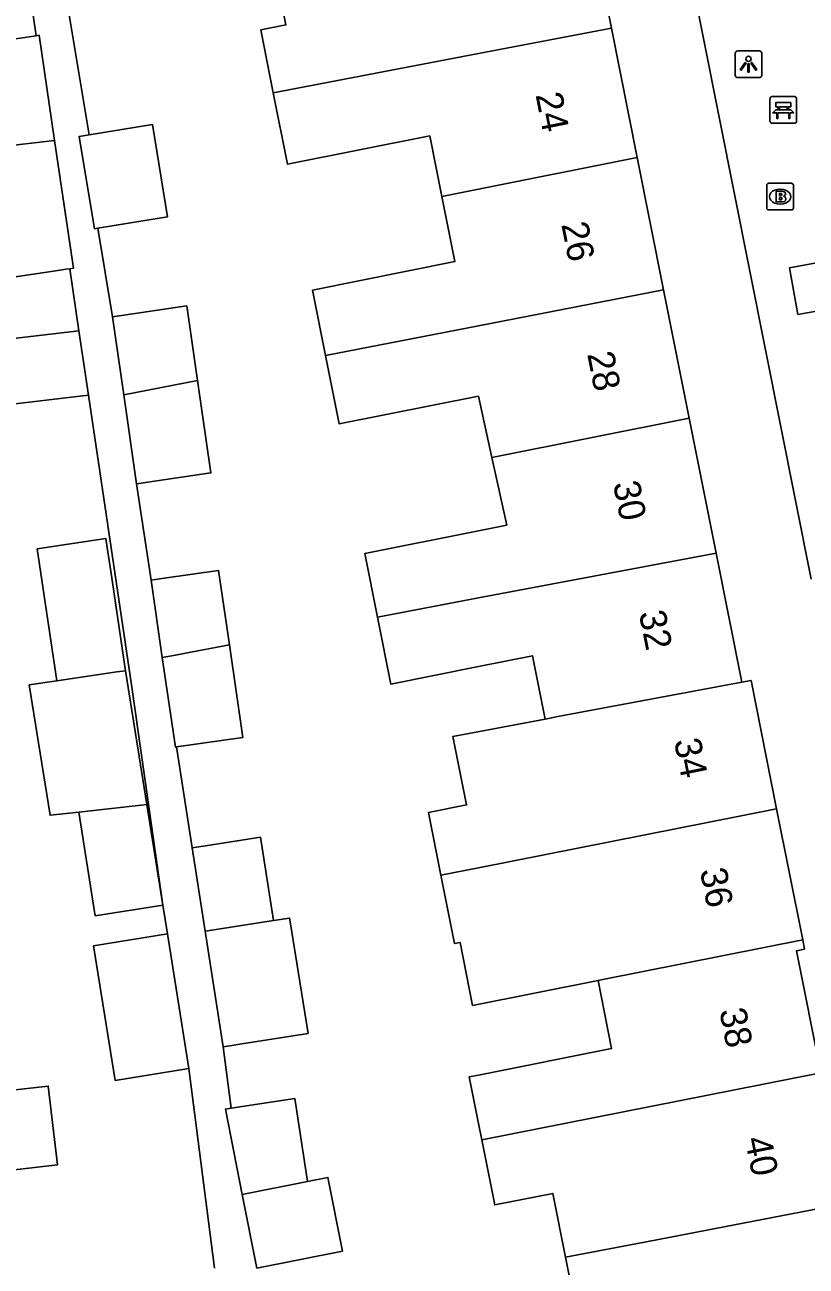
# Model space of a CAD drawing. Extents: x 162250 to 162654, y 380744 to 381605.
# Drawn here: x 162482.99 to 162512.29, y 381013.48 to 381060.02 of the extents above; entities that cross this region are included whole.
import ezdxf

# ---------------------------------------------------------------- set-up
doc = ezdxf.new("R2010")
doc.units = 0
for name, color, linetype in [('IMGEO_Bank', 7, 'Continuous'), ('IMGEO_Brandkraan', 7, 'Continuous'), ('IMGEO_Lichtpunt', 7, 'Continuous'), ('IMGEO_Pand', 7, 'Continuous'), ('IMGEO_Pand_nummerreeks', 7, 'Continuous'), ('IMGEO_Voetpad_open', 7, 'Continuous'), ('IMGEO_Woonerf_open', 7, 'Continuous')]:
    doc.layers.add(name, color=color, linetype=linetype)

msp = doc.modelspace()

# ---------------------------------------------------------------- linework, layer by layer
at = {"layer": 'IMGEO_Bank'}
for p, q in [((162510.93, 381056.399), (162510.93, 381057.24)), ((162510.93, 381057.24), (162510.93, 381056.399)), ((162511.005, 381057.324), (162511.846, 381057.324)), ((162511.846, 381057.324), (162511.005, 381057.324)), ((162511.93, 381057.249), (162511.93, 381056.408)), ((162511.93, 381056.408), (162511.93, 381057.249)), ((162511.239, 381056.83), (162511.239, 381056.936)), ((162511.283, 381056.936), (162511.283, 381056.83)), ((162511.571, 381056.942), (162511.289, 381056.942)), ((162511.289, 381056.824), (162511.571, 381056.824)), ((162511.577, 381056.83), (162511.577, 381056.936)), ((162511.621, 381056.936), (162511.621, 381056.83)), ((162511.855, 381056.324), (162511.014, 381056.324)), ((162511.014, 381056.324), (162511.855, 381056.324)), ((162511.627, 381056.722), (162511.234, 381056.722))]:
    msp.add_line(p, q, dxfattribs=at)
for points in [[(162511.177, 381056.722), (162511.035, 381056.722), (162511.147, 381056.824), (162511.233, 381056.824)], [(162511.233, 381056.942), (162511.147, 381056.942), (162511.147, 381057.103), (162511.71, 381057.103), (162511.71, 381056.942), (162511.627, 381056.942)], [(162511.627, 381056.824), (162511.71, 381056.824), (162511.822, 381056.722), (162511.683, 381056.722)], [(162511.227, 381056.715), (162511.227, 381056.508), (162511.184, 381056.508), (162511.184, 381056.715)], [(162511.677, 381056.715), (162511.677, 381056.508), (162511.633, 381056.508), (162511.633, 381056.715)]]:
    msp.add_lwpolyline(points, dxfattribs=at)
for centre, radius, start, end in [((162511.008, 381057.246), 0.0779, 92.4484, 184.2845), ((162511.008, 381057.246), 0.0779, 92.4484, 184.2845), ((162511.852, 381057.246), 0.0779, 2.4484, 94.2845), ((162511.852, 381057.246), 0.0779, 2.4484, 94.2845), ((162511.232, 381056.935), 0.00671, 2.8957, 87.1043), ((162511.232, 381056.831), 0.00671, 272.8957, 357.1043), ((162511.289, 381056.935), 0.00671, 92.8957, 177.1043), ((162511.289, 381056.831), 0.00671, 182.8957, 267.1043), ((162511.571, 381056.935), 0.00671, 2.8957, 87.1043), ((162511.571, 381056.831), 0.00671, 272.8957, 357.1043), ((162511.628, 381056.935), 0.00671, 92.8957, 177.1043), ((162511.628, 381056.831), 0.00671, 182.8957, 267.1043), ((162511.008, 381056.402), 0.0779, 182.4484, 274.2845), ((162511.008, 381056.402), 0.0779, 182.4484, 274.2845), ((162511.177, 381056.715), 0.00671, 2.8957, 87.1043), ((162511.234, 381056.715), 0.00671, 92.8957, 177.1043), ((162511.626, 381056.715), 0.00671, 2.8957, 87.1043), ((162511.683, 381056.715), 0.00671, 92.8957, 177.1043), ((162511.852, 381056.402), 0.0779, 272.4484, 4.2845), ((162511.852, 381056.402), 0.0779, 272.4484, 4.2845)]:
    msp.add_arc(centre, radius, start, end, dxfattribs=at)
at = {"layer": 'IMGEO_Brandkraan'}
for p, q in [((162510.808, 381053.149), (162510.808, 381054.001)), ((162510.883, 381054.075), (162511.735, 381054.075)), ((162511.809, 381054.001), (162511.809, 381053.149)), ((162511.296, 381053.855), (162511.321, 381053.855)), ((162511.735, 381053.075), (162510.883, 381053.075)), ((162511.319, 381053.295), (162511.294, 381053.295))]:
    msp.add_line(p, q, dxfattribs=at)
for points in [[(162510.808, 381053.149), (162510.808, 381054.001)], [(162510.883, 381054.075), (162511.735, 381054.075)], [(162511.809, 381054.001), (162511.809, 381053.149)], [(162511.156, 381053.775), (162511.156, 381053.375), (162511.369, 381053.375)], [(162511.387, 381053.775), (162511.156, 381053.775)], [(162511.335, 381053.694), (162511.281, 381053.694), (162511.281, 381053.618)], [(162511.281, 381053.618), (162511.334, 381053.618)], [(162511.343, 381053.542), (162511.281, 381053.542), (162511.281, 381053.461)], [(162511.735, 381053.075), (162510.883, 381053.075)], [(162511.281, 381053.461), (162511.343, 381053.461)]]:
    msp.add_lwpolyline(points, dxfattribs=at)
for centre, radius, start, end in [((162510.885, 381053.999), 0.0765, 91.552, 178.448), ((162510.885, 381053.999), 0.0765, 91.552, 178.448), ((162511.733, 381053.999), 0.0765, 1.552, 88.448), ((162511.733, 381053.999), 0.0765, 1.552, 88.448), ((162511.336, 381053.656), 0.0379, 267.8285, 90.9355), ((162511.344, 381053.501), 0.0404, 269.8759, 90.5077), ((162511.391, 381053.63), 0.145, 59.4692, 91.5367), ((162511.416, 381053.677), 0.0922, 285.5137, 58.1501), ((162511.421, 381053.485), 0.105, 301.3115, 78.989), ((162510.885, 381053.151), 0.0765, 181.552, 268.448), ((162510.885, 381053.151), 0.0765, 181.552, 268.448), ((162511.375, 381053.626), 0.251, 268.6676, 293.5347), ((162511.733, 381053.151), 0.0765, 271.552, 358.448), ((162511.733, 381053.151), 0.0765, 271.552, 358.448)]:
    msp.add_arc(centre, radius, start, end, dxfattribs=at)
for centre, major_axis, ratio, start_param, end_param in [((162511.295, 381053.575), (-0.387, 0.002), 0.722429, 4.712389, 7.853982), ((162511.32, 381053.575), (-0.39, 0.002), 0.717154, 1.570796, 4.712389)]:
    msp.add_ellipse(centre, major_axis=major_axis, ratio=ratio, start_param=start_param, end_param=end_param, dxfattribs=at)
at = {"layer": 'IMGEO_Lichtpunt'}
for p, q in [((162509.624, 381058.941), (162509.624, 381058.134)), ((162509.624, 381058.941), (162509.624, 381058.134)), ((162510.526, 381059.036), (162509.718, 381059.036)), ((162510.526, 381059.036), (162509.718, 381059.036)), ((162510.62, 381058.134), (162510.62, 381058.941)), ((162510.62, 381058.134), (162510.62, 381058.941)), ((162509.718, 381058.04), (162510.526, 381058.04)), ((162509.718, 381058.04), (162510.526, 381058.04))]:
    msp.add_line(p, q, dxfattribs=at)
for points in [[(162509.998, 381058.605), (162510.037, 381058.577), (162509.849, 381058.315), (162509.811, 381058.342), (162509.998, 381058.605)], [(162510.21, 381058.577), (162510.248, 381058.604), (162510.435, 381058.342), (162510.396, 381058.314), (162510.21, 381058.577)], [(162510.1, 381058.557), (162510.147, 381058.557), (162510.147, 381058.235), (162510.1, 381058.235), (162510.1, 381058.557)]]:
    msp.add_lwpolyline(points, dxfattribs=at)
msp.add_circle((162510.123, 381058.739), 0.0994, dxfattribs=at)
for centre, start, end in [((162509.718, 381058.941), 90, 180), ((162509.718, 381058.941), 90, 180), ((162510.526, 381058.941), 0, 90), ((162510.526, 381058.941), 0, 90), ((162509.718, 381058.134), 180, 270), ((162509.718, 381058.134), 180, 270), ((162510.526, 381058.134), 270, 0), ((162510.526, 381058.134), 270, 360)]:
    msp.add_arc(centre, 0.0946, start, end, dxfattribs=at)
at = {"layer": 'IMGEO_Pand'}
for points in [[(162504.321, 381064.962), (162504.398, 381064.577), (162504.062, 381064.51), (162504.982, 381059.893)], [(162496.987, 381063.514), (162496.648, 381063.447), (162492.266, 381062.582), (162492.778, 381060.013), (162491.836, 381059.825), (162492.307, 381057.464)], [(162483.41, 381059.609), (162483.236, 381059.583), (162481.346, 381059.303), (162481.921, 381055.429)], [(162483.41, 381059.609), (162483.522, 381059.626), (162484.107, 381055.678)], [(162492.307, 381057.464), (162500, 381058.938), (162504.982, 381059.893)], [(162504.982, 381059.893), (162505.95, 381055.037)], [(162498.627, 381053.581), (162498.174, 381055.854), (162492.84, 381054.791), (162492.307, 381057.464)], [(162485.725, 381052.389), (162488.345, 381052.821), (162487.773, 381056.285), (162485.396, 381055.893)], [(162485.396, 381055.893), (162485.027, 381055.832), (162485.599, 381052.368), (162485.725, 381052.389)], [(162484.107, 381055.678), (162481.921, 381055.429)], [(162481.921, 381055.429), (162482.642, 381050.571), (162484.225, 381050.806), (162484.531, 381050.851), (162484.677, 381050.873)], [(162484.107, 381055.678), (162484.817, 381050.894), (162484.677, 381050.873)], [(162505.95, 381055.037), (162500, 381053.854), (162498.627, 381053.581)], [(162505.95, 381055.037), (162506.938, 381050.081)], [(162494.265, 381047.618), (162493.776, 381050.073), (162499.115, 381051.137), (162498.627, 381053.581)], [(162506.938, 381050.081), (162500, 381048.733), (162494.265, 381047.618)], [(162506.938, 381050.081), (162507.897, 381045.266)], [(162486.272, 381049.07), (162489.06, 381049.475), (162489.465, 381046.685)], [(162486.697, 381046.147), (162486.272, 381049.07)], [(162485.014, 381048.549), (162481.696, 381048.158)], [(162485.373, 381046.133), (162485.014, 381048.549)], [(162500.501, 381043.798), (162500, 381046.093), (162494.776, 381045.056), (162494.265, 381047.618)], [(162486.697, 381046.147), (162489.465, 381046.685)], [(162489.465, 381046.685), (162489.969, 381043.214), (162487.181, 381042.81)], [(162481.983, 381045.732), (162485.373, 381046.133)], [(162487.181, 381042.81), (162486.697, 381046.147)], [(162500.501, 381043.798), (162507.897, 381045.266)], [(162507.897, 381045.266), (162508.906, 381040.207)], [(162496.209, 381037.814), (162495.735, 381040.195), (162500, 381041.044), (162501.057, 381041.255), (162500.501, 381043.798)], [(162486.763, 381035.803), (162486.209, 381039.539), (162486.091, 381040.332), (162486.029, 381040.752), (162483.454, 381040.37), (162484.187, 381035.421)], [(162508.906, 381040.207), (162500, 381038.529), (162496.209, 381037.814)], [(162508.906, 381040.207), (162509.87, 381035.369)], [(162490.661, 381036.767), (162490.255, 381039.562), (162488.216, 381039.266), (162487.73, 381039.196)], [(162487.73, 381039.196), (162487.724, 381039.195), (162488.145, 381036.293)], [(162502.494, 381033.986), (162502.021, 381036.36), (162500, 381035.957), (162496.71, 381035.301), (162496.209, 381037.814)], [(162488.145, 381036.293), (162488.634, 381036.385), (162488.954, 381036.445), (162490.661, 381036.767)], [(162488.68, 381032.942), (162489.125, 381033.006), (162489.648, 381033.082), (162491.164, 381033.302), (162490.661, 381036.767)], [(162488.145, 381036.293), (162488.633, 381032.935), (162488.68, 381032.942)], [(162484.187, 381035.421), (162486.44, 381035.755), (162486.548, 381035.771), (162486.763, 381035.803)], [(162487.562, 381030.789), (162486.763, 381035.803)], [(162484.187, 381035.421), (162483.158, 381035.269), (162483.506, 381033.092), (162483.939, 381030.381), (162485.01, 381030.502)], [(162502.494, 381033.986), (162502.62, 381034.01), (162502.978, 381034.079), (162509.87, 381035.369)], [(162509.87, 381035.369), (162510.222, 381035.435), (162511.18, 381030.628)], [(162498.59, 381028.134), (162498.122, 381030.486), (162499.551, 381030.771), (162499.038, 381033.34), (162502.494, 381033.986)], [(162487.562, 381030.789), (162487.346, 381030.765), (162485.01, 381030.502)], [(162488.164, 381027.017), (162487.562, 381030.789)], [(162485.01, 381030.502), (162485.63, 381026.613), (162488.164, 381027.017)], [(162511.18, 381030.628), (162500, 381028.413), (162498.59, 381028.134)], [(162512.159, 381025.715), (162511.18, 381030.628)], [(162492.311, 381026.432), (162491.822, 381029.562), (162489.999, 381029.277), (162489.512, 381029.201), (162489.264, 381029.162)], [(162489.264, 381029.162), (162489.754, 381026.033)], [(162498.59, 381028.134), (162499.101, 381025.571), (162499.31, 381025.613), (162499.78, 381023.256), (162504.482, 381024.193)], [(162490.432, 381021.703), (162490.68, 381021.742), (162491.124, 381021.812), (162493.61, 381022.201), (162492.935, 381026.389), (162492.914, 381026.527), (162492.311, 381026.432)], [(162492.311, 381026.432), (162490.002, 381026.072), (162489.754, 381026.033)], [(162489.754, 381026.033), (162490.432, 381021.703)], [(162488.337, 381025.932), (162485.569, 381025.491), (162486.374, 381020.443), (162489.141, 381020.884)], [(162489.141, 381020.884), (162488.337, 381025.932)], [(162504.482, 381024.193), (162504.667, 381024.229), (162512.159, 381025.715)], [(162512.159, 381025.715), (162512.229, 381025.365), (162511.923, 381025.305), (162512.836, 381020.726)], [(162500.122, 381018.209), (162500, 381018.823), (162499.652, 381020.57), (162500, 381020.639), (162504.992, 381021.634), (162504.482, 381024.193)], [(162512.836, 381020.726), (162500.122, 381018.209)], [(162481.37, 381019.95), (162483.867, 381020.228), (162484.215, 381017.278), (162481.721, 381016.983), (162481.645, 381017.624), (162476.169, 381016.977), (162476.476, 381014.38)], [(162493.585, 381016.652), (162493.546, 381016.907), (162493.111, 381019.764), (162490.732, 381019.403)], [(162490.732, 381019.403), (162490.511, 381019.369), (162491.14, 381016.168)], [(162503.262, 381013.812), (162502.784, 381016.206), (162500.608, 381015.772), (162500.122, 381018.209)], [(162491.683, 381013.405), (162494.9, 381014.038), (162494.356, 381016.804), (162493.585, 381016.652)], [(162491.14, 381016.168), (162493.585, 381016.652)], [(162491.14, 381016.168), (162491.683, 381013.405)], [(162513.809, 381015.841), (162506.422, 381014.42), (162503.262, 381013.812)], [(162502.08, 381008.345), (162501.589, 381010.812), (162503.773, 381011.248), (162503.262, 381013.812)]]:
    msp.add_lwpolyline(points, dxfattribs=at)
at = {"layer": 'IMGEO_Voetpad_open'}
for points in [[(162484.331, 381062.348), (162485.396, 381055.893)], [(162483.122, 381061.593), (162483.41, 381059.609)], [(162485.725, 381052.389), (162486.272, 381049.07)], [(162484.677, 381050.873), (162485.014, 381048.549)], [(162488.164, 381027.017), (162486.984, 381035.273), (162485.373, 381046.133)], [(162487.181, 381042.81), (162487.73, 381039.196)], [(162488.68, 381032.942), (162489.264, 381029.162)], [(162488.337, 381025.932), (162488.164, 381027.017)], [(162490.432, 381021.703), (162490.732, 381019.403)], [(162490.1, 381013.408), (162489.141, 381020.884)]]:
    msp.add_lwpolyline(points, dxfattribs=at)
at = {"layer": 'IMGEO_Woonerf_open'}
for points in [[(162512.477, 381039.235), (162507.87, 381062.342)], [(162513.864, 381049.496), (162511.978, 381049.156), (162511.662, 381050.911), (162513.548, 381051.251), (162513.864, 381049.496)]]:
    msp.add_lwpolyline(points, dxfattribs=at)

# ---------------------------------------------------------------- texts
at = {"layer": 'IMGEO_Pand_nummerreeks'}
for s, rotation, p in [('24', 281.2717, (162502.135, 381057.394)), ('26', 281.2717, (162503.103, 381052.537)), ('28', 281.2717, (162504.072, 381047.677)), ('30', 281.2717, (162505.04, 381042.82)), ('32', 281.2699, (162506.008, 381037.971)), ('34', 281.2756, (162507.327, 381033.177)), ('36', 281.2756, (162508.297, 381028.315)), ('38', 281.2733, (162509.025, 381023.063)), ('40', 281.2733, (162509.985, 381018.247))]:
    msp.add_text(s, height=1, rotation=rotation, dxfattribs=at).set_placement(p)

doc.saveas('drawing.dxf')
